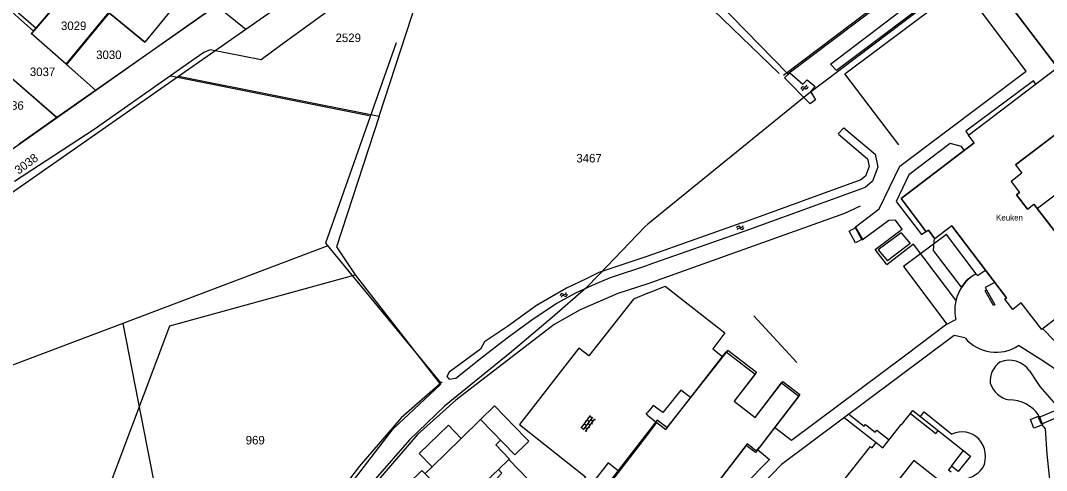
# Model space of a CAD drawing. Extents: x 148816 to 151297, y 399515 to 402500.
# Drawn here: x 150867.6 to 151084.2, y 400624.4 to 400719.3 of the extents above; entities that cross this region are included whole.
import ezdxf

# ---------------------------------------------------------------- set-up
doc = ezdxf.new("R2010")
doc.units = 0
for name, color, linetype in [('B01 Hoofdgebouw  [D] Norm', 7, 'Continuous'), ('B01 Hoofdgebouw  [T] Norm', 7, 'Continuous'), ('B01 hoofgebouw', 7, 'Continuous'), ('B02 Bijgebouw  [D] Norm', 7, 'Continuous'), ('B02 Bijgebouw  [T] Norm', 7, 'Continuous'), ('B04 Kunstwerk  [T] Norm', 7, 'Continuous'), ('G01 perceelsgrens', 7, 'Continuous'), ('S02 Open verharding  Norm', 7, 'Continuous'), ('S05 Water  Norm', 7, 'Continuous'), ('T01 Muur  [D] Gem', 7, 'Continuous'), ('T04 Haag heg  [D] Gem', 7, 'Continuous'), ('T09 Insteek water  [D] Norm', 7, 'Continuous'), ('T09 Insteek water  [T] Norm', 7, 'Continuous'), ('V00 Kant verharding algemeen  [T] Norm', 7, 'Continuous'), ('V00 Kant verharding algemeen secundair  [T] Gem', 7, 'Continuous'), ('Z01 perceelnummer', 7, 'Continuous'), ('Z19 Overige Tekst  [Tekst] Gem', 7, 'Continuous')]:
    doc.layers.add(name, color=color, linetype=linetype)

msp = doc.modelspace()

# ---------------------------------------------------------------- linework, layer by layer
at = {"layer": 'B01 Hoofdgebouw  [D] Norm'}
for points in [[(151016.93, 400649.76), (151004.05, 400633.4), (151001.98, 400634.99), (151000, 400632.43)], [(151016.93, 400649.76), (151023, 400645.07), (151018.27, 400638.95), (151022.66, 400635.56), (151028.53, 400643.16), (151032.16, 400640.36), (151023.59, 400629.26)], [(151000, 400632.43), (150991.38, 400621.27)], [(151022.18, 400629.08), (151021.02, 400629.98), (151008.38, 400613.61), (151006.41, 400615.13), (151003.15, 400610.91), (151000, 400613.34)]]:
    msp.add_lwpolyline(points, dxfattribs=at)
at = {"layer": 'B01 Hoofdgebouw  [T] Norm'}
for p, q in [((150863.86, 400739.36), (150893.8, 400714.75)), ((150900.85, 400723.33), (150893.8, 400714.75)), ((151077.65, 400688.86), (151093.34, 400700.76)), ((151065.44, 400690.76), (151065.38, 400690.85)), ((151064.12, 400625.26), (151066.71, 400628.54))]:
    msp.add_line(p, q, dxfattribs=at)
for points in [[(151035.58, 400614.91), (151047.02, 400629.43), (151047.39, 400629.14), (151048.27, 400630.26), (151049.67, 400629.16), (151053.52, 400634.03), (151053.6, 400633.97), (151055.98, 400636.98), (151068.15, 400627.4), (151065.57, 400624.12), (151064.12, 400625.26), (151063.51, 400624.51), (151064.08, 400624.06)], [(151055.49, 400636.36), (151060.86, 400632.13), (151061.35, 400632.75)], [(150974.2, 400631.23), (150974.9, 400630.51), (150974.18, 400629.81)], [(151022.18, 400629.08), (151022.98, 400628.47), (151023.59, 400629.26)], [(151062.22, 400621.69), (151056.18, 400626.46), (151049.83, 400618.41)]]:
    msp.add_lwpolyline(points, dxfattribs=at)
at = {"layer": 'B01 hoofgebouw'}
for points in [[(150897.67, 400719.46), (150893.8, 400714.75), (150867.72, 400736.18)], [(151088.14, 400657.93), (151083.25, 400654.12), (151078.89, 400659.73), (151077.08, 400658.31), (151075.38, 400660.5), (151075.76, 400660.8), (151064.2, 400675.95), (151060.64, 400673.24), (151059.26, 400675.06), (151058.8, 400674.72), (151053.49, 400681.73), (151068.96, 400693.47), (151067.74, 400695.08), (151086.53, 400709.36), (151074.82, 400724.76), (151070.27, 400721.34), (151070.41, 400721.17), (151070.15, 400720.97), (151069.83, 400721.4), (151082.73, 400731.19), (151083.79, 400729.83), (151085.38, 400731.02)], [(151093.4, 400700.77), (151077.65, 400688.86), (151079.02, 400687.1), (151076.72, 400685.31), (151078.48, 400683.03), (151077.85, 400682.54), (151080.17, 400679.52), (151081.52, 400680.56), (151087.49, 400672.81)], [(151000, 400631.96), (151001.93, 400634.46), (151003.85, 400632.97), (151016.54, 400649.39), (151022.68, 400644.65), (151018.27, 400638.95), (151022.66, 400635.56), (151028.27, 400642.82), (151031.89, 400640.02)], [(151031.89, 400640.02), (151022.73, 400628.15), (151020.81, 400629.64), (151008.13, 400613.23), (151006.2, 400614.72), (151002.93, 400610.5), (151000, 400612.77)], [(151000, 400612.77), (150990.71, 400619.94), (151000, 400631.96)]]:
    msp.add_lwpolyline(points, dxfattribs=at)
at = {"layer": 'B02 Bijgebouw  [D] Norm'}
for points in [[(150974.2, 400631.23), (150967.68, 400637.96), (150964.71, 400635.09), (150971.93, 400627.63), (150974.18, 400629.81)], [(150956.08, 400616.21), (150958.27, 400618.37), (150952.34, 400624.38), (150949.44, 400621.52), (150954.66, 400616.22)]]:
    msp.add_lwpolyline(points, dxfattribs=at)
msp.add_lwpolyline([(150951.77, 400627.95), (150957.91, 400633.93), (150960.64, 400631.13), (150954.49, 400625.15)], close=True, dxfattribs=at)
at = {"layer": 'B02 Bijgebouw  [T] Norm'}
for p, q in [((151074.82, 400724.76), (151086.53, 400709.36)), ((151067.74, 400695.08), (151086.53, 400709.36)), ((151068.96, 400693.47), (151067.74, 400695.08)), ((151068.96, 400693.47), (151053.49, 400681.73)), ((151077.65, 400688.86), (151079.02, 400687.1)), ((151079.02, 400687.1), (151076.72, 400685.31)), ((151076.72, 400685.31), (151078.48, 400683.03)), ((151053.49, 400681.73), (151058.8, 400674.72)), ((151077.85, 400682.54), (151078.48, 400683.03)), ((151080.17, 400679.52), (151077.85, 400682.54)), ((151080.17, 400679.52), (151081.52, 400680.56)), ((151087.49, 400672.81), (151081.52, 400680.56)), ((151064.2, 400675.95), (151060.64, 400673.24)), ((151064.2, 400675.95), (151075.76, 400660.8)), ((151053.53, 400674.51), (151055.45, 400672.23)), ((151059.26, 400675.06), (151058.8, 400674.72)), ((151059.26, 400675.06), (151060.64, 400673.24)), ((151048.7, 400670.89), (151050.64, 400668.58)), ((151055.45, 400672.23), (151050.64, 400668.58)), ((151075.76, 400660.8), (151075.38, 400660.5)), ((151077.08, 400658.31), (151075.38, 400660.5)), ((151078.89, 400659.73), (151077.08, 400658.31)), ((151083.25, 400654.12), (151078.89, 400659.73)), ((151088.14, 400657.93), (151083.25, 400654.12))]:
    msp.add_line(p, q, dxfattribs=at)
msp.add_lwpolyline([(151053.53, 400674.51), (151048.7, 400670.89)], dxfattribs=at)
at = {"layer": 'B04 Kunstwerk  [T] Norm'}
msp.add_lwpolyline([(151043.96, 400675.63), (151045.33, 400673.15), (151043.88, 400672.35), (151042.52, 400674.84)], close=True, dxfattribs=at)
msp.add_lwpolyline([(151086.52, 400637.22), (151087.11, 400635.83), (151083.14, 400634.16), (151082.55, 400635.56), (151086.52, 400637.22)], dxfattribs=at)
at = {"layer": 'G01 perceelsgrens'}
for points in [[(151099.57, 400753.37), (151033.77, 400703.71)], [(150943.3, 400699.08), (150959.35, 400748.28)], [(151029.56, 400708.03), (151077.01, 400743.85)], [(150870.28, 400717.05), (150878.8, 400727.08), (150888.73, 400739.08)], [(151000, 400738.32), (151029.56, 400708.03)], [(150877.2, 400710.05), (150886.23, 400720.98), (150896.16, 400732.99)], [(150847.36, 400723.2), (150860.2, 400711.99), (150863.58, 400709.02), (150875.26, 400698.87)], [(150863.14, 400723.35), (150870.28, 400717.05)], [(150883.41, 400704.6), (150908.98, 400722.47)], [(150908.98, 400722.47), (150915.11, 400717.44)], [(150915.11, 400717.44), (150920.52, 400721.21)], [(150877.2, 400710.05), (150869.84, 400716.52), (150870.28, 400717.05)], [(150900.95, 400707.57), (150915.11, 400717.44)], [(150877.2, 400710.05), (150883.41, 400704.6)], [(150820.03, 400651.16), (150900.95, 400707.57)], [(150900.95, 400707.57), (150943.3, 400699.08)], [(150875.26, 400698.87), (150883.41, 400704.6)], [(151033.77, 400703.71), (151000, 400676.29)], [(150943.3, 400699.08), (150934.32, 400671.52), (150938.25, 400665.63)], [(150867.27, 400693.24), (150875.26, 400698.87)], [(150999.39, 400675.79), (150989.73, 400665.71)], [(151000, 400676.29), (150999.39, 400675.79)], [(150899.12, 400654.89), (150938.25, 400665.63)], [(150938.25, 400665.63), (150956.22, 400642.48)], [(150989.73, 400665.71), (150986.97, 400662.83), (150979.85, 400656.66)], [(150979.85, 400656.66), (150971.23, 400649.36)], [(150877.08, 400596.38), (150899.12, 400654.89)], [(150971.23, 400649.36), (150957.12, 400637.93), (150949.68, 400630.84)], [(150916.4, 400591.74), (150921.86, 400601.37), (150946.24, 400633.15), (150956.22, 400642.48)], [(150949.68, 400630.84), (150942.43, 400622.54)]]:
    msp.add_lwpolyline(points, dxfattribs=at)
at = {"layer": 'S02 Open verharding  Norm'}
for p, q in [((150985.94, 400633.29), (150987.91, 400635.94)), ((150986.42, 400632.93), (150988.39, 400635.58)), ((150986.63, 400634.22), (150987.11, 400633.86)), ((150986.93, 400634.62), (150986.81, 400634.71)), ((150986.9, 400632.58), (150988.87, 400635.22)), ((150987.23, 400635.02), (150987.71, 400634.66)), ((150987.52, 400635.42), (150987.4, 400635.51)), ((150987.41, 400634.26), (150987.89, 400633.9)), ((150987.82, 400635.82), (150988.3, 400635.46)), ((150988.49, 400634.7), (150988.01, 400635.06)), ((150988.19, 400634.3), (150988.31, 400634.21)), ((150988.79, 400635.1), (150988.9, 400635.01)), ((150986.03, 400633.41), (150986.51, 400633.06)), ((150986.33, 400633.82), (150986.21, 400633.91)), ((150986.81, 400633.46), (150987.29, 400633.1)), ((150986.99, 400632.7), (150987.11, 400632.61)), ((150987.59, 400633.5), (150987.71, 400633.41))]:
    msp.add_line(p, q, dxfattribs=at)
at = {"layer": 'S05 Water  Norm'}
for centre, start, end in [((151033.16, 400705.65), 245.3555, 9.2105), ((151032.81, 400704.87), 65.3555, 189.2105), ((151033.08, 400704.52), 65.3555, 189.2105), ((151033.44, 400705.29), 245.3555, 9.2105), ((151019.16, 400675.46), 47.7428, 171.5978), ((151019.32, 400675.04), 47.7428, 171.5978), ((151019.74, 400676.09), 227.7428, 351.5978), ((151019.89, 400675.67), 227.7428, 351.5978), ((150981.92, 400661.22), 56.0725, 179.9275), ((150982.13, 400660.83), 56.0725, 179.9275), ((150982.39, 400661.93), 236.0725, 359.9275), ((150982.6, 400661.53), 236.0725, 359.9275)]:
    msp.add_arc(centre, 0.425, start, end, dxfattribs=at)
at = {"layer": 'T01 Muur  [D] Gem'}
msp.add_lwpolyline([(151071.54, 400662.45), (151073.31, 400659.3), (151073.02, 400659.18), (151071.26, 400662.28)], close=True, dxfattribs=at)
at = {"layer": 'T04 Haag heg  [D] Gem'}
for p, q in [((151084.7, 400750.01), (151028.66, 400707.68)), ((150878.84, 400727.04), (150870.85, 400717.65)), ((150886.26, 400720.94), (150877.24, 400710.02)), ((150870.85, 400717.65), (150869.86, 400716.52)), ((150869.86, 400716.52), (150883.41, 400704.6)), ((150863.58, 400709.02), (150875.2, 400698.8)), ((151022.42, 400656.97), (151031.49, 400647.11))]:
    msp.add_line(p, q, dxfattribs=at)
for points in [[(151053.01, 400693.06), (151041.6, 400708.06), (151087.87, 400742.67)], [(150818.93, 400654.13), (150842.88, 400676.06), (150908.92, 400722.53), (150920.49, 400721.08)], [(151044.84, 400680.09), (151041.57, 400678.56), (151000, 400663.71)], [(151000, 400663.74), (150993.68, 400661.66), (150985.77, 400658.28), (150980.22, 400655.17), (150959.49, 400639.16), (150951.41, 400631.92), (150942.61, 400621.72), (150922.45, 400594.95), (150918.33, 400589.96), (150917.51, 400590.67), (150915.56, 400588.02), (150915.01, 400586.37), (150914.76, 400586.47), (150912.77, 400581.59), (150906.94, 400555.48), (150906.64, 400554.67), (150904.53, 400548.49), (150902.76, 400545.29), (150895.98, 400539.68)]]:
    msp.add_lwpolyline(points, dxfattribs=at)
at = {"layer": 'T09 Insteek water  [D] Norm'}
for p, q in [((150946.92, 400714.56), (150931.98, 400672.29)), ((150899.3, 400707.65), (150941.16, 400699.27)), ((150932.47, 400671.76), (150889.14, 400655.39)), ((150931.98, 400672.29), (150956.32, 400642.77)), ((150889.14, 400655.39), (150829.51, 400632.9)), ((150889.14, 400655.39), (150900.76, 400596.27))]:
    msp.add_line(p, q, dxfattribs=at)
for points in [[(151000, 400734.91), (151027.76, 400708.13)], [(150956.57, 400642.96), (150956.3, 400642.75), (150947.97, 400635.49), (150939.1, 400625.16), (150934.14, 400618.69), (150927.45, 400609.63), (150919.71, 400599.13), (150915.34, 400594.16), (150912.36, 400589.15), (150911.76, 400587.63), (150909.87, 400583.03), (150905.04, 400563.29), (150904.29, 400560.14), (150901.4, 400550.41), (150900.54, 400549.01), (150898.62, 400546.44), (150893.81, 400541.65)]]:
    msp.add_lwpolyline(points, dxfattribs=at)
at = {"layer": 'T09 Insteek water  [T] Norm'}
for p, q in [((150935, 400723.12), (150922.46, 400714.05)), ((150906.25, 400712.51), (150903.74, 400710.77)), ((150907.6, 400713.09), (150906.25, 400712.51)), ((150918.41, 400710.96), (150907.6, 400713.09)), ((150922.46, 400714.05), (150918.41, 400710.96)), ((150903.74, 400710.77), (150883.1, 400696.29)), ((150883.1, 400696.29), (150866.31, 400685.29)), ((151040.2, 400695.39), (151041.43, 400696.67)), ((151040.26, 400695.29), (151046.41, 400690.1)), ((151041.43, 400696.67), (151048.05, 400691.08)), ((151048.05, 400691.08), (151048.62, 400688.35)), ((151046.75, 400688.49), (151045.98, 400686.48)), ((151046.41, 400690.1), (151046.75, 400688.49)), ((151048.62, 400688.35), (151047.49, 400685.4)), ((151045.98, 400686.48), (151045.01, 400685.67)), ((151045.01, 400685.67), (151019.9, 400676.56)), ((151045.92, 400684.09), (151020.51, 400674.87)), ((151047.49, 400685.4), (151045.92, 400684.09)), ((151019.91, 400676.57), (151000, 400669.59)), ((151020.51, 400674.87), (151000, 400667.68)), ((151000, 400669.59), (150989.68, 400666.11)), ((150992.14, 400665.06), (151000, 400667.68)), ((150986.98, 400664.82), (150982.87, 400662.85)), ((150989.68, 400666.11), (150986.98, 400664.82)), ((150988.95, 400663.71), (150992.14, 400665.06)), ((150982.87, 400662.85), (150976.55, 400659.17)), ((150984.96, 400661.87), (150988.95, 400663.71)), ((150980.84, 400659.66), (150984.96, 400661.87)), ((150976.55, 400659.17), (150970.41, 400654.74)), ((150975.81, 400656.34), (150980.84, 400659.66)), ((150970.29, 400652.35), (150975.81, 400656.34)), ((150970.41, 400654.74), (150965.56, 400651.49)), ((150965.56, 400651.49), (150964.7, 400649.95)), ((150965.38, 400648.54), (150970.29, 400652.35)), ((150964.7, 400649.95), (150958.07, 400645.1)), ((150959.48, 400643.81), (150965.38, 400648.54)), ((150958.07, 400645.1), (150957.58, 400644.18)), ((150956.32, 400642.77), (150956.3, 400642.75)), ((150957.58, 400644.18), (150958.07, 400643.63)), ((150958.07, 400643.63), (150959.48, 400643.81))]:
    msp.add_line(p, q, dxfattribs=at)
for points in [[(151085.31, 400745.63), (151086.78, 400743.95), (151039.85, 400708.76), (151038.63, 400710.06), (151085.31, 400745.63)], [(151030.02, 400708.28), (151032.75, 400705.84), (151033.68, 400706.75), (151035.37, 400705.34), (151034.37, 400704.29), (151035.41, 400702.56), (151034.3, 400701.7), (151028.9, 400707.17), (151030.02, 400708.28)], [(151080.6, 400645.36), (151082.77, 400642.09), (151086.76, 400637.58)], [(151091.45, 400600.11), (151086.99, 400607.78), (151085.24, 400619.13), (151084.38, 400627.78), (151083.99, 400633.16), (151083.31, 400633.96)]]:
    msp.add_lwpolyline(points, dxfattribs=at)
for centre, radius, start, end in [((151077.25, 400643.22), 4.93, 125.555, 185.1217), ((151076.37, 400642.55), 5.08, 33.6039, 112.9216), ((151077.38, 400644.43), 5.3, 198.1018, 258.6454), ((151076.54, 400632.01), 7.22, 33.3774, 91.5666)]:
    msp.add_arc(centre, radius, start, end, dxfattribs=at)
at = {"layer": 'V00 Kant verharding algemeen  [T] Norm'}
for p, q in [((150854.73, 400731.8), (150870.85, 400717.65)), ((151063.08, 400674.15), (151054.02, 400667.42)), ((151069.34, 400665.87), (151063.08, 400674.15)), ((151050.48, 400667.74), (151050.4, 400667.85)), ((151054.02, 400667.42), (151063.2, 400655.23)), ((151069.63, 400665.51), (151071.33, 400666.61)), ((151000, 400661.75), (151003.7, 400663.24)), ((151003.7, 400663.24), (151016.32, 400653.4)), ((151016.32, 400653.4), (151013.75, 400649.99)), ((151013.75, 400649.99), (151015.79, 400648.43)), ((151006.99, 400641.33), (151003.19, 400636.6)), ((151009.07, 400639.78), (151006.99, 400641.33)), ((151001.12, 400638.04), (151000, 400636.67)), ((151003.19, 400636.6), (151001.12, 400638.04)), ((150960.64, 400631.13), (150964.71, 400635.09)), ((151000, 400635.95), (151001.7, 400634.63)), ((151046.02, 400634.04), (151048, 400632.45)), ((150953.02, 400623.69), (150954.49, 400625.15))]:
    msp.add_line(p, q, dxfattribs=at)
for points in [[(151079.92, 400708.58), (151070.5, 400721.1)], [(151082.32, 400679.67), (151099.01, 400692.29), (151122.05, 400709.75), (151115.78, 400718.03), (151123.36, 400722.31)], [(151053.21, 400688.55), (151079.92, 400708.58)], [(151081.92, 400705.94), (151081.44, 400706.55), (151067.17, 400695.92), (151067.77, 400695.1)], [(151066.78, 400691.98), (151066.23, 400692.68), (151063.9, 400693.37), (151055.16, 400686.74), (151052.5, 400681.12), (151057.79, 400674.11), (151058.73, 400674.8)], [(151050.4, 400667.85), (151048.02, 400670.99), (151053.72, 400675.25), (151052.3, 400677.15), (151050.91, 400677.13), (151045.32, 400672.92), (151043.8, 400675.71), (151048.9, 400679.54), (151053.21, 400688.55)], [(151060.5, 400673.42), (151060.31, 400670.79), (151066.22, 400663.04)], [(151065.09, 400660.28), (151056.16, 400672.07), (151050.48, 400667.74)], [(151069.37, 400665.76), (151069.63, 400665.51)], [(151073.33, 400663.98), (151071.27, 400662.94), (151071.54, 400662.45)], [(151000, 400661.75), (150996.98, 400660.5), (150987.58, 400648.52), (150985.44, 400650.19), (150972.91, 400634.03), (150986.9, 400623.01), (150981.19, 400615.86), (150970.67, 400626.66), (150970.85, 400626.76), (150967.94, 400629.8), (150968.94, 400630.72)], [(151063.2, 400655.23), (151065.04, 400656.2)], [(151063.2, 400655.23), (151054.51, 400648.66), (151030.38, 400630.65), (151026.79, 400633.4)], [(151083.5, 400654.14), (151090.67, 400646.75), (151091.86, 400647.34)], [(151064.73, 400652.83), (151028.25, 400625.6), (151001.18, 400597.61), (151001.18, 400595.43), (151022.91, 400573.32), (151025.27, 400573.65), (151034.88, 400580.59), (151035.36, 400580.51), (151035.95, 400580.43), (151038.22, 400579.09), (151040.11, 400581.55)], [(151067, 400652.32), (151064.73, 400652.83)], [(151081.75, 400648.52), (151078.27, 400650.69)], [(151000, 400635.95), (150999.65, 400636.22), (151000, 400636.67)], [(151042.46, 400636.21), (151045.72, 400633.7), (151046.02, 400634.04)], [(151057.58, 400635.72), (151058.35, 400636.71), (151064.25, 400632.02)], [(151048.22, 400630.2), (151041.49, 400635.48)], [(151083.38, 400634.02), (151081.55, 400633.29), (151080.81, 400635.12), (151082.65, 400635.86), (151083.38, 400634.02)], [(151048, 400632.45), (151048.37, 400632.88)], [(151048.37, 400632.88), (151050.97, 400630.8)], [(151023.19, 400628.75), (151025.72, 400626.66), (151015.03, 400615.83), (151011.94, 400618.16)], [(150993.73, 400624.31), (150991.62, 400625.99), (150982.62, 400614.44), (150997.42, 400599.19)], [(150961.77, 400615.85), (150969.18, 400623.76), (150968.47, 400624.54), (150955.59, 400612.38)]]:
    msp.add_lwpolyline(points, dxfattribs=at)
for centre, radius, start, end in [((151073.71, 400658.14), 8.88, 119.4443, 192.6318), ((151072.12, 400659.4), 6.93, 113.3355, 148.3353), ((151073.56, 400657.89), 8.6, 220.3249, 303.1929), ((151060.05, 400611.16), 43.21, 46.195, 59.8443), ((151066.38, 400627.61), 4.9, 44.0417, 115.8037), ((151065.84, 400627.32), 5.5, 334.0045, 42.2767), ((151065.68, 400628.9), 6.48, 270.7415, 321.9491)]:
    msp.add_arc(centre, radius, start, end, dxfattribs=at)
at = {"layer": 'V00 Kant verharding algemeen secundair  [T] Gem'}
msp.add_line((150970.67, 400626.66), (150968.47, 400624.54), dxfattribs=at)

# ---------------------------------------------------------------- texts
at = {"layer": 'Z01 perceelnummer'}
for s, p in [('3029', (150876.11, 400717.28)), ('2529', (150934.09, 400714.74)), ('3030', (150883.54, 400711.16)), ('3037', (150869.54, 400707.57)), ('3036', (150862.89, 400700.46)), ('3467', (150984.94, 400689.34)), ('969', (150915.12, 400629.85))]:
    msp.add_text(s, height=1.8, dxfattribs=at).set_placement(p)
msp.add_text('3038', height=1.8, rotation=36.2817, dxfattribs=at).set_placement((150867.16, 400686.74))
at = {"layer": 'Z19 Overige Tekst  [Tekst] Gem'}
msp.add_text('Keuken', height=1.25, dxfattribs=at).set_placement((151073.57, 400677.09))

doc.saveas('drawing.dxf')
